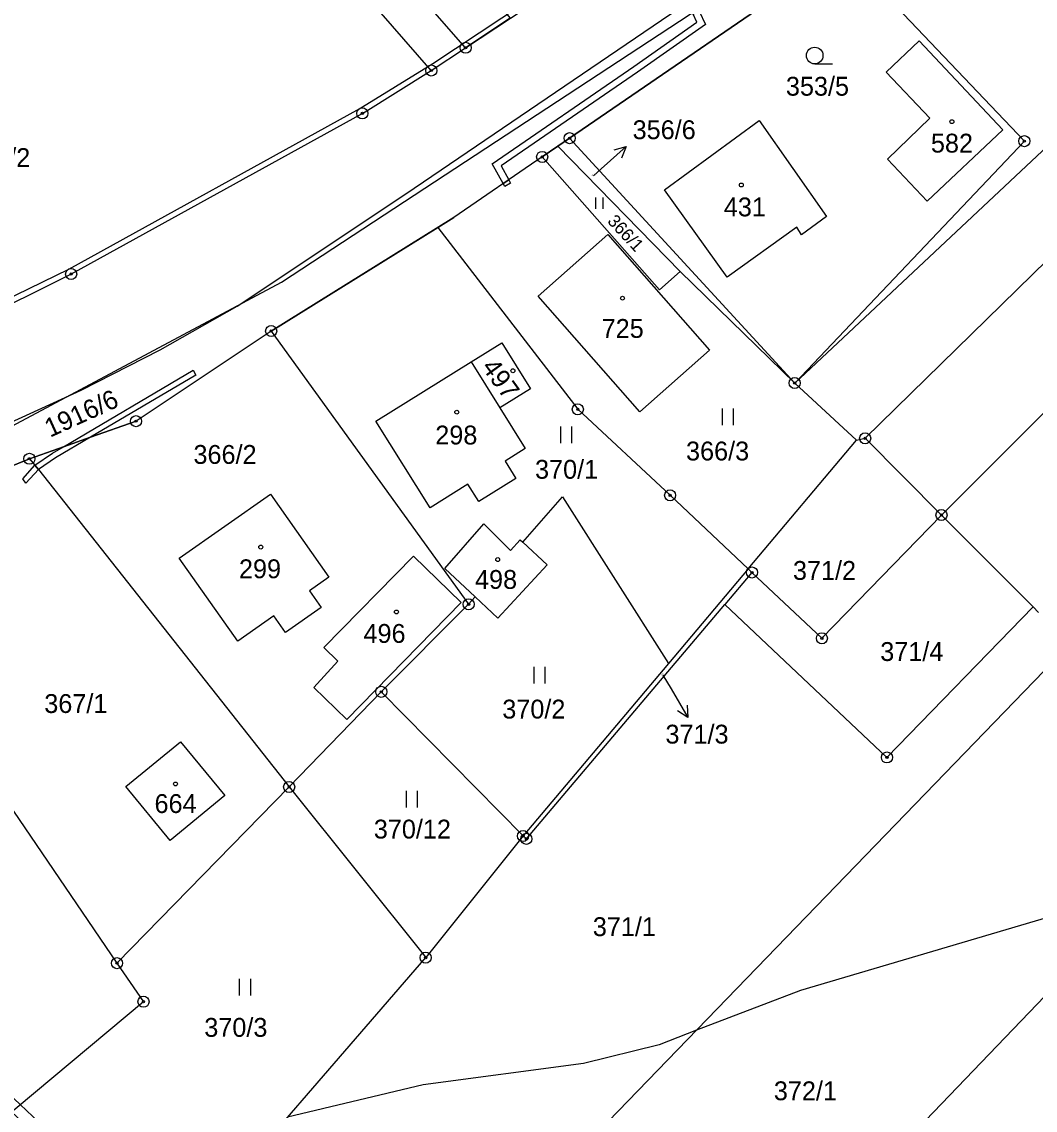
# Model space of a CAD drawing. Extents: x -445050 to -440454, y -1134563 to -1129741.
# Drawn here: x -442624.9 to -442533.6, y -1131032.1 to -1130933.9 of the extents above; entities that cross this region are included whole.
import ezdxf

# ---------------------------------------------------------------- set-up
doc = ezdxf.new("R2010")
doc.units = 0
for name, color, linetype in [('Vrstva 1', 7, 'Continuous'), ('Vrstva 16', 7, 'Continuous'), ('Vrstva 18', 7, 'Continuous'), ('Vrstva 19', 7, 'Continuous'), ('Vrstva 24', 7, 'Continuous'), ('Vrstva 25', 7, 'Continuous'), ('Vrstva 3', 7, 'Continuous'), ('Vrstva 30', 7, 'Continuous'), ('Vrstva 37', 7, 'Continuous'), ('Vrstva 5', 7, 'Continuous'), ('Vrstva 52', 7, 'Continuous')]:
    doc.layers.add(name, color=color, linetype=linetype)

msp = doc.modelspace()

# ---------------------------------------------------------------- linework, layer by layer
at = {"layer": 'Vrstva 1'}
for p, q in [((-442587.42, -1130952.49), (-442574.79, -1130968.88)), ((-442578.36, -1130958.69), (-442572.07, -1130953.13)), ((-442572.07, -1130953.13), (-442562.91, -1130963.56)), ((-442569.19, -1130969.1), (-442578.36, -1130958.69)), ((-442562.91, -1130963.56), (-442569.19, -1130969.1)), ((-442574.79, -1130968.88), (-442566.47, -1130976.63)), ((-442559.43, -1130983.26), (-442549.66, -1130971.66)), ((-442566.47, -1130976.63), (-442559.43, -1130983.26)), ((-442533.76, -1130986.69), (-442542.01, -1130978.41)), ((-442559.43, -1130983.26), (-442566.62, -1130991.79)), ((-442559.09, -1130983.59), (-442561.55, -1130986.49)), ((-442559.43, -1130983.26), (-442559.09, -1130983.59)), ((-442579.43, -1131007.61), (-442561.55, -1130986.49)), ((-442561.55, -1130986.49), (-442546.93, -1131000.27)), ((-442546.93, -1131000.27), (-442533.76, -1130986.69)), ((-442533.76, -1130986.69), (-442533.27, -1130987.19)), ((-442579.43, -1131007.61), (-442579.73, -1131007.35))]:
    msp.add_line(p, q, dxfattribs=at)
for points in [[(-442648.73, -1130979.32), (-442635.14, -1130974.29), (-442619.55, -1130967.16), (-442612.44, -1130963.52), (-442605.49, -1130959.59), (-442590.3, -1130949.45), (-442567.24, -1130933.78), (-442537.79, -1130914.01), (-442531.27, -1130909.4), (-442525.14, -1130904.85)], [(-442584.9, -1130936.28), (-442605.23, -1130913.06)], [(-442489.99, -1130913.82), (-442548.89, -1130971.49)], [(-442588, -1130938.33), (-442608.12, -1130915.26)], [(-442482.31, -1130918.64), (-442542.01, -1130978.41)], [(-442584.9, -1130936.28), (-442564.71, -1130922.94)], [(-442509.17, -1130923.26), (-442555.24, -1130966.51)], [(-442575.53, -1130944.43), (-442550.88, -1130927.5)], [(-442550.88, -1130927.5), (-442534.54, -1130944.7)], [(-442588, -1130938.33), (-442584.9, -1130936.28)], [(-442546.99, -1130938.48), (-442544.02, -1130935.64)], [(-442544.02, -1130935.64), (-442536.47, -1130943.67)], [(-442594.21, -1130942.2), (-442588, -1130938.33)], [(-442543.06, -1130942.64), (-442546.99, -1130938.48)], [(-442594.21, -1130942.2), (-442620.46, -1130956.68)], [(-442566.98, -1130949.1), (-442558.45, -1130942.85)], [(-442558.45, -1130942.85), (-442552.36, -1130951.48)], [(-442546.87, -1130946.32), (-442543.06, -1130942.64)], [(-442576.6, -1130945.16), (-442575.53, -1130944.43)], [(-442555.24, -1130966.51), (-442575.53, -1130944.43)], [(-442536.47, -1130943.67), (-442543.31, -1130950.12)], [(-442578, -1130946.12), (-442576.6, -1130945.16)], [(-442565.55, -1130956.44), (-442576.6, -1130945.16)], [(-442534.54, -1130944.7), (-442555.24, -1130966.51)], [(-442578, -1130946.12), (-442585.97, -1130951.59)], [(-442578, -1130946.12), (-442567.43, -1130958.11)], [(-442543.31, -1130950.12), (-442546.87, -1130946.32)], [(-442561.33, -1130956.97), (-442566.98, -1130949.1)], [(-442587.42, -1130952.49), (-442585.97, -1130951.59)], [(-442552.36, -1130951.48), (-442554.64, -1130953.15)], [(-442602.43, -1130961.82), (-442587.42, -1130952.49)], [(-442555.06, -1130952.46), (-442561.33, -1130956.97)], [(-442554.64, -1130953.15), (-442555.06, -1130952.46)], [(-442620.46, -1130956.68), (-442646.96, -1130969.9)], [(-442567.43, -1130958.11), (-442565.55, -1130956.44)], [(-442565.55, -1130956.44), (-442555.24, -1130966.51)], [(-442602.43, -1130961.82), (-442614.61, -1130969.95)], [(-442602.43, -1130961.82), (-442584.63, -1130986.46)], [(-442584.41, -1130964.61), (-442581.65, -1130962.88)], [(-442581.65, -1130962.88), (-442579.05, -1130967.03)], [(-442592.99, -1130969.96), (-442584.41, -1130964.61)], [(-442584.41, -1130964.61), (-442581.81, -1130968.76)], [(-442579.05, -1130967.03), (-442581.81, -1130968.76)], [(-442555.24, -1130966.51), (-442549.66, -1130971.66)], [(-442581.81, -1130968.76), (-442579.53, -1130972.4)], [(-442618.73, -1130971.4), (-442614.61, -1130969.95)], [(-442588.1, -1130977.75), (-442592.99, -1130969.96)], [(-442621.16, -1130972.26), (-442618.73, -1130971.4)], [(-442549.66, -1130971.66), (-442548.89, -1130971.49)], [(-442548.89, -1130971.49), (-442542.01, -1130978.41)], [(-442624.22, -1130973.34), (-442621.16, -1130972.26)], [(-442579.53, -1130972.4), (-442581.35, -1130973.54)], [(-442640.83, -1130980.09), (-442624.22, -1130973.34)], [(-442624.22, -1130973.34), (-442623.72, -1130973.93)], [(-442581.35, -1130973.54), (-442580.37, -1130975.11)], [(-442623.39, -1130974.31), (-442623.72, -1130973.93)], [(-442623.39, -1130974.31), (-442600.81, -1131002.93)], [(-442584.7, -1130975.63), (-442588.1, -1130977.75)], [(-442583.72, -1130977.2), (-442584.7, -1130975.63)], [(-442580.37, -1130975.11), (-442583.72, -1130977.2)], [(-442610.71, -1130982.31), (-442602.5, -1130976.54)], [(-442602.5, -1130976.54), (-442597.24, -1130984.02)], [(-442579.75, -1130980.86), (-442576.18, -1130976.77)], [(-442576.18, -1130976.77), (-442566.62, -1130991.79)], [(-442552.79, -1130989.52), (-442542.01, -1130978.41)], [(-442586.77, -1130983.22), (-442583.27, -1130979.2)], [(-442583.27, -1130979.2), (-442580.87, -1130981.61)], [(-442642.32, -1130980.63), (-442616.33, -1131018.82)], [(-442580.87, -1130981.61), (-442579.98, -1130980.65)], [(-442579.98, -1130980.65), (-442579.75, -1130980.86)], [(-442579.75, -1130980.86), (-442577.56, -1130982.91)], [(-442605.45, -1130989.79), (-442610.71, -1130982.31)], [(-442597.68, -1130990.35), (-442589.59, -1130982.11)], [(-442589.59, -1130982.11), (-442585.3, -1130986.31)], [(-442586.77, -1130983.22), (-442584.05, -1130985.79)], [(-442577.56, -1130982.91), (-442582.01, -1130987.71)], [(-442559.09, -1130983.59), (-442552.79, -1130989.52)], [(-442597.24, -1130984.02), (-442598.99, -1130985.25)], [(-442598.99, -1130985.25), (-442597.93, -1130986.75)], [(-442585.3, -1130986.31), (-442595.61, -1130996.86)], [(-442584.63, -1130986.46), (-442592.51, -1130994.35)], [(-442584.63, -1130986.46), (-442584.05, -1130985.79)], [(-442584.05, -1130985.79), (-442582.01, -1130987.71)], [(-442602.2, -1130987.5), (-442605.45, -1130989.79)], [(-442601.14, -1130989.01), (-442602.2, -1130987.5)], [(-442597.93, -1130986.75), (-442601.14, -1130989.01)], [(-442596.41, -1130991.59), (-442597.68, -1130990.35)], [(-442594.39, -1131056.19), (-442530.97, -1130990.64)], [(-442598.59, -1130993.96), (-442596.41, -1130991.59)], [(-442566.62, -1130991.79), (-442579.73, -1131007.35)], [(-442592.51, -1130994.35), (-442600.81, -1131002.93)], [(-442595.61, -1130996.86), (-442598.59, -1130993.96)], [(-442592.51, -1130994.35), (-442579.73, -1131007.35)], [(-442611.52, -1131007.75), (-442615.52, -1131002.88), (-442610.61, -1130998.85), (-442606.6, -1131003.71), (-442611.52, -1131007.75)], [(-442616.33, -1131018.82), (-442600.81, -1131002.93)], [(-442600.81, -1131002.93), (-442588.5, -1131018.32)], [(-442548.46, -1131038.25), (-442518.32, -1131006.82)], [(-442579.73, -1131007.35), (-442588.5, -1131018.32)], [(-442616.33, -1131018.82), (-442613.94, -1131022.3)], [(-442611.36, -1131044.77), (-442588.5, -1131018.32)], [(-442613.94, -1131022.3), (-442627.01, -1131033.21)]]:
    msp.add_lwpolyline(points, dxfattribs=at)
at = {"layer": 'Vrstva 16'}
for p, q in [((-442572.67, -1130947.19), (-442570.434, -1130945.19)), ((-442566.39, -1130994.09), (-442564.863, -1130996.673))]:
    msp.add_line(p, q, dxfattribs=at)
for points in [[(-442571.513, -1130945.484), (-442570.434, -1130945.19), (-442570.846, -1130946.229)], [(-442573.37, -1130947.82), (-442572.67, -1130947.19)], [(-442567.14, -1130992.84), (-442566.39, -1130994.09)], [(-442564.942, -1130995.557), (-442564.863, -1130996.673), (-442565.803, -1130996.066)]]:
    msp.add_lwpolyline(points, dxfattribs=at)
at = {"layer": 'Vrstva 24'}
for centre, radius in [((-442584.9, -1130936.28), 0.5), ((-442584.9, -1130936.28), 0.1), ((-442588, -1130938.33), 0.5), ((-442588, -1130938.33), 0.1), ((-442594.21, -1130942.2), 0.5), ((-442594.21, -1130942.2), 0.1), ((-442575.53, -1130944.43), 0.5), ((-442575.53, -1130944.43), 0.1), ((-442534.54, -1130944.7), 0.5), ((-442534.54, -1130944.7), 0.1), ((-442578, -1130946.12), 0.5), ((-442578, -1130946.12), 0.1), ((-442620.46, -1130956.68), 0.5), ((-442620.46, -1130956.68), 0.1), ((-442602.43, -1130961.82), 0.5), ((-442602.43, -1130961.82), 0.1), ((-442555.24, -1130966.51), 0.5), ((-442555.24, -1130966.51), 0.1), ((-442574.79, -1130968.88), 0.5), ((-442574.79, -1130968.88), 0.1), ((-442614.61, -1130969.95), 0.5), ((-442614.61, -1130969.95), 0.1), ((-442548.89, -1130971.49), 0.5), ((-442548.89, -1130971.49), 0.1), ((-442624.22, -1130973.34), 0.5), ((-442624.22, -1130973.34), 0.1), ((-442566.47, -1130976.63), 0.5), ((-442566.47, -1130976.63), 0.1), ((-442542.01, -1130978.41), 0.5), ((-442542.01, -1130978.41), 0.1), ((-442559.09, -1130983.59), 0.5), ((-442559.09, -1130983.59), 0.1), ((-442584.63, -1130986.46), 0.5), ((-442584.63, -1130986.46), 0.1), ((-442552.79, -1130989.52), 0.5), ((-442552.79, -1130989.52), 0.1), ((-442592.51, -1130994.35), 0.5), ((-442592.51, -1130994.35), 0.1), ((-442546.93, -1131000.27), 0.5), ((-442546.93, -1131000.27), 0.1), ((-442600.81, -1131002.93), 0.5), ((-442600.81, -1131002.93), 0.1), ((-442579.73, -1131007.35), 0.5), ((-442579.43, -1131007.61), 0.5), ((-442579.73, -1131007.35), 0.1), ((-442579.43, -1131007.61), 0.1), ((-442588.5, -1131018.32), 0.5), ((-442616.33, -1131018.82), 0.5), ((-442616.33, -1131018.82), 0.1), ((-442588.5, -1131018.32), 0.1), ((-442613.94, -1131022.3), 0.5), ((-442613.94, -1131022.3), 0.1)]:
    msp.add_circle(centre, radius, dxfattribs=at)
at = {"layer": 'Vrstva 25'}
for p, q in [((-442553.44, -1130937.73), (-442551.84, -1130937.73)), ((-442573.175, -1130950.79), (-442573.175, -1130949.785)), ((-442572.505, -1130950.79), (-442572.505, -1130949.785)), ((-442561.76, -1130970.32), (-442561.76, -1130968.82)), ((-442560.76, -1130970.32), (-442560.76, -1130968.82)), ((-442576.33, -1130971.94), (-442576.33, -1130970.44)), ((-442575.33, -1130971.94), (-442575.33, -1130970.44)), ((-442578.73, -1130993.6), (-442578.73, -1130992.1)), ((-442577.73, -1130993.6), (-442577.73, -1130992.1)), ((-442590.24, -1131004.78), (-442590.24, -1131003.28)), ((-442589.24, -1131004.78), (-442589.24, -1131003.28)), ((-442605.27, -1131021.74), (-442605.27, -1131020.24)), ((-442604.27, -1131021.74), (-442604.27, -1131020.24))]:
    msp.add_line(p, q, dxfattribs=at)
for centre, radius in [((-442553.44, -1130936.98), 0.75), ((-442541.07, -1130942.94), 0.175), ((-442560.05, -1130948.65), 0.175), ((-442570.76, -1130958.86), 0.175), ((-442580.64, -1130965.4), 0.175), ((-442585.7, -1130969.14), 0.175), ((-442603.37, -1130981.3), 0.175), ((-442582.01, -1130982.43), 0.175), ((-442591.14, -1130987.15), 0.175), ((-442611.05, -1131002.66), 0.175)]:
    msp.add_circle(centre, radius, dxfattribs=at)
at = {"layer": 'Vrstva 3'}
for points in [[(-442546.99, -1130938.48), (-442544.02, -1130935.64)], [(-442544.02, -1130935.64), (-442536.47, -1130943.67)], [(-442543.06, -1130942.64), (-442546.99, -1130938.48)], [(-442566.98, -1130949.1), (-442558.45, -1130942.85)], [(-442558.45, -1130942.85), (-442552.36, -1130951.48)], [(-442546.87, -1130946.32), (-442543.06, -1130942.64)], [(-442536.47, -1130943.67), (-442543.31, -1130950.12)], [(-442543.31, -1130950.12), (-442546.87, -1130946.32)], [(-442561.33, -1130956.97), (-442566.98, -1130949.1)], [(-442552.36, -1130951.48), (-442554.64, -1130953.15)], [(-442578.36, -1130958.69), (-442572.07, -1130953.13)], [(-442572.07, -1130953.13), (-442562.91, -1130963.56)], [(-442555.06, -1130952.46), (-442561.33, -1130956.97)], [(-442554.64, -1130953.15), (-442555.06, -1130952.46)], [(-442569.19, -1130969.1), (-442578.36, -1130958.69)], [(-442584.41, -1130964.61), (-442581.65, -1130962.88)], [(-442581.65, -1130962.88), (-442579.05, -1130967.03)], [(-442562.91, -1130963.56), (-442569.19, -1130969.1)], [(-442592.99, -1130969.96), (-442584.41, -1130964.61)], [(-442584.41, -1130964.61), (-442581.81, -1130968.76)], [(-442584.41, -1130964.61), (-442581.81, -1130968.76)], [(-442579.05, -1130967.03), (-442581.81, -1130968.76)], [(-442581.81, -1130968.76), (-442579.53, -1130972.4)], [(-442588.1, -1130977.75), (-442592.99, -1130969.96)], [(-442579.53, -1130972.4), (-442581.35, -1130973.54)], [(-442581.35, -1130973.54), (-442580.37, -1130975.11)], [(-442584.7, -1130975.63), (-442588.1, -1130977.75)], [(-442583.72, -1130977.2), (-442584.7, -1130975.63)], [(-442580.37, -1130975.11), (-442583.72, -1130977.2)], [(-442610.71, -1130982.31), (-442602.5, -1130976.54)], [(-442602.5, -1130976.54), (-442597.24, -1130984.02)], [(-442586.77, -1130983.22), (-442583.27, -1130979.2)], [(-442583.27, -1130979.2), (-442580.87, -1130981.61)], [(-442580.87, -1130981.61), (-442579.98, -1130980.65)], [(-442579.98, -1130980.65), (-442579.75, -1130980.86)], [(-442579.75, -1130980.86), (-442577.56, -1130982.91)], [(-442605.45, -1130989.79), (-442610.71, -1130982.31)], [(-442597.68, -1130990.35), (-442589.59, -1130982.11)], [(-442589.59, -1130982.11), (-442585.3, -1130986.31)], [(-442586.77, -1130983.22), (-442584.05, -1130985.79)], [(-442577.56, -1130982.91), (-442582.01, -1130987.71)], [(-442597.24, -1130984.02), (-442598.99, -1130985.25)], [(-442598.99, -1130985.25), (-442597.93, -1130986.75)], [(-442585.3, -1130986.31), (-442595.61, -1130996.86)], [(-442584.05, -1130985.79), (-442582.01, -1130987.71)], [(-442602.2, -1130987.5), (-442605.45, -1130989.79)], [(-442601.14, -1130989.01), (-442602.2, -1130987.5)], [(-442597.93, -1130986.75), (-442601.14, -1130989.01)], [(-442596.41, -1130991.59), (-442597.68, -1130990.35)], [(-442598.59, -1130993.96), (-442596.41, -1130991.59)], [(-442595.61, -1130996.86), (-442598.59, -1130993.96)], [(-442611.52, -1131007.75), (-442615.52, -1131002.88), (-442610.61, -1130998.85), (-442606.6, -1131003.71), (-442611.52, -1131007.75)]]:
    msp.add_lwpolyline(points, dxfattribs=at)
at = {"layer": 'Vrstva 30'}
for points in [[(-442642.01, -1130977.04), (-442628.48, -1130971.8), (-442601.49, -1130957.4), (-442556.37, -1130927.77), (-442532.03, -1130910.87), (-442524.03, -1130903.95), (-442503.13, -1130880.39), (-442501.24, -1130883.93), (-442502.86, -1130886.53), (-442516.11, -1130899.68), (-442523.89, -1130906.03), (-442546.53, -1130924.51), (-442550.88, -1130927.5), (-442575.53, -1130944.43), (-442576.6, -1130945.16), (-442578, -1130946.12), (-442585.97, -1130951.59), (-442602.43, -1130961.82), (-442614.61, -1130969.95), (-442618.73, -1130971.4), (-442621.16, -1130972.26), (-442624.22, -1130973.34), (-442640.83, -1130980.09), (-442642.01, -1130977.04)], [(-442584.9, -1130936.28), (-442605.23, -1130913.06), (-442612.96, -1130904.59), (-442607.25, -1130902.32), (-442580.88, -1130933.62), (-442584.9, -1130936.28)], [(-442582.51, -1130946.75), (-442569.75, -1130937.97), (-442564.05, -1130933.98), (-442564.38, -1130933.24), (-442563.84, -1130932.99), (-442563.29, -1130934.18), (-442569.41, -1130938.47), (-442581.71, -1130946.93), (-442581.02, -1130948.19), (-442581.51, -1130948.53), (-442582.51, -1130946.75)], [(-442581.37, -1130948.79), (-442581.51, -1130948.53), (-442581.02, -1130948.19), (-442580.85, -1130948.49), (-442581.37, -1130948.79)], [(-442621.16, -1130972.26), (-442609.47, -1130965.36), (-442609.21, -1130965.79), (-442618.73, -1130971.4), (-442621.16, -1130972.26)], [(-442623.72, -1130973.93), (-442622.13, -1130972.83), (-442621.16, -1130972.26), (-442618.73, -1130971.4), (-442621.86, -1130973.25), (-442623.39, -1130974.31), (-442623.72, -1130973.93)], [(-442624.81, -1130975.14), (-442623.72, -1130973.93), (-442623.39, -1130974.31), (-442624.53, -1130975.55), (-442624.81, -1130975.14)], [(-442595.65, -1131060.85), (-442597.2, -1131059.1), (-442607.66, -1131047.26), (-442610.62, -1131043.91), (-442611.53, -1131042.88), (-442623.98, -1131033.96), (-442625.83, -1131032.22), (-442639.58, -1131019.27), (-442646.22, -1131011.81), (-442653.27, -1131003.91), (-442652.53, -1131003.25), (-442645.59, -1131011.03), (-442638.86, -1131018.57), (-442625.05, -1131031.57), (-442623.34, -1131033.18), (-442610.85, -1131042.14), (-442609.96, -1131043.15), (-442604.37, -1131049.47), (-442596.5, -1131058.38), (-442594.99, -1131060.09)]]:
    msp.add_lwpolyline(points, dxfattribs=at)
at = {"layer": 'Vrstva 37'}
for centre in [(-442541.07, -1130942.94), (-442560.05, -1130948.65), (-442570.76, -1130958.86), (-442580.64, -1130965.4), (-442585.7, -1130969.14), (-442603.37, -1130981.3), (-442582.01, -1130982.43), (-442591.14, -1130987.15), (-442611.05, -1131002.66)]:
    msp.add_circle(centre, 0.175, dxfattribs=at)
at = {"layer": 'Vrstva 5'}
for points in [[(-442587.85, -1130937.69), (-442564.94, -1130922.49)], [(-442594.59, -1130941.84), (-442587.85, -1130937.69)], [(-442620.68, -1130956.23), (-442594.45, -1130941.76)], [(-442646.78, -1130968.97), (-442620.68, -1130956.23)]]:
    msp.add_lwpolyline(points, dxfattribs=at)
at = {"layer": 'Vrstva 52'}
msp.add_lwpolyline([(-442530.91, -1131014.26), (-442554.72, -1131021.28), (-442564.09, -1131024.87), (-442567.47, -1131026.17), (-442574.27, -1131027.87), (-442588.73, -1131029.78), (-442600.95, -1131032.72)], dxfattribs=at)

# ---------------------------------------------------------------- texts
at = {"layer": 'Vrstva 16'}
for s, p in [('356/6', (-442569.85, -1130944.52)), ('371/3', (-442566.89, -1130999.02))]:
    msp.add_text(s, height=1.7, dxfattribs=at).set_placement(p)
at = {"layer": 'Vrstva 18'}
for s, height, p in [('353/5', 1.7, (-442556.033, -1130940.6)), ('363/2', 1.7, (-442629.834, -1130947.03)), ('356/6', 0.1, (-442573.562, -1130947.82)), ('366/3', 1.7, (-442565.035, -1130973.49)), ('366/2', 1.7, (-442609.435, -1130973.8)), ('370/1', 1.7, (-442578.645, -1130975.14)), ('371/2', 1.7, (-442555.4, -1130984.26)), ('371/4', 1.7, (-442547.53, -1130991.57)), ('367/1', 1.7, (-442622.881, -1130996.26)), ('370/2', 1.7, (-442581.598, -1130996.76)), ('370/12', 1.7, (-442593.178, -1131007.58)), ('371/1', 1.7, (-442573.437, -1131016.38)), ('370/3', 1.7, (-442608.458, -1131025.46)), ('372/1', 1.7, (-442557.12, -1131031.18))]:
    msp.add_text(s, height=height, dxfattribs=at).set_placement(p)
for s, height, rotation, p in [('366/1', 1.14, 313.0101, (-442572.189, -1130951.973)), ('1916/6', 1.7, 24.46173, (-442622.364, -1130971.448)), ('371/3', 0.1, 53.13006, (-442567.23, -1130992.96))]:
    msp.add_text(s, height=height, rotation=rotation, dxfattribs=at).set_placement(p)
at = {"layer": 'Vrstva 19'}
for s, p in [('582', (-442542.962, -1130945.73)), ('431', (-442561.629, -1130951.48)), ('725', (-442572.642, -1130962.44)), ('298', (-442587.637, -1130972.05)), ('299', (-442605.333, -1130984.11)), ('498', (-442584.057, -1130985.07)), ('496', (-442594.109, -1130989.94)), ('664', (-442612.944, -1131005.28))]:
    msp.add_text(s, height=1.7, dxfattribs=at).set_placement(p)
msp.add_text('497', height=1.7, rotation=305.7354, dxfattribs=at).set_placement((-442583.528, -1130965.077))

doc.saveas('drawing.dxf')
